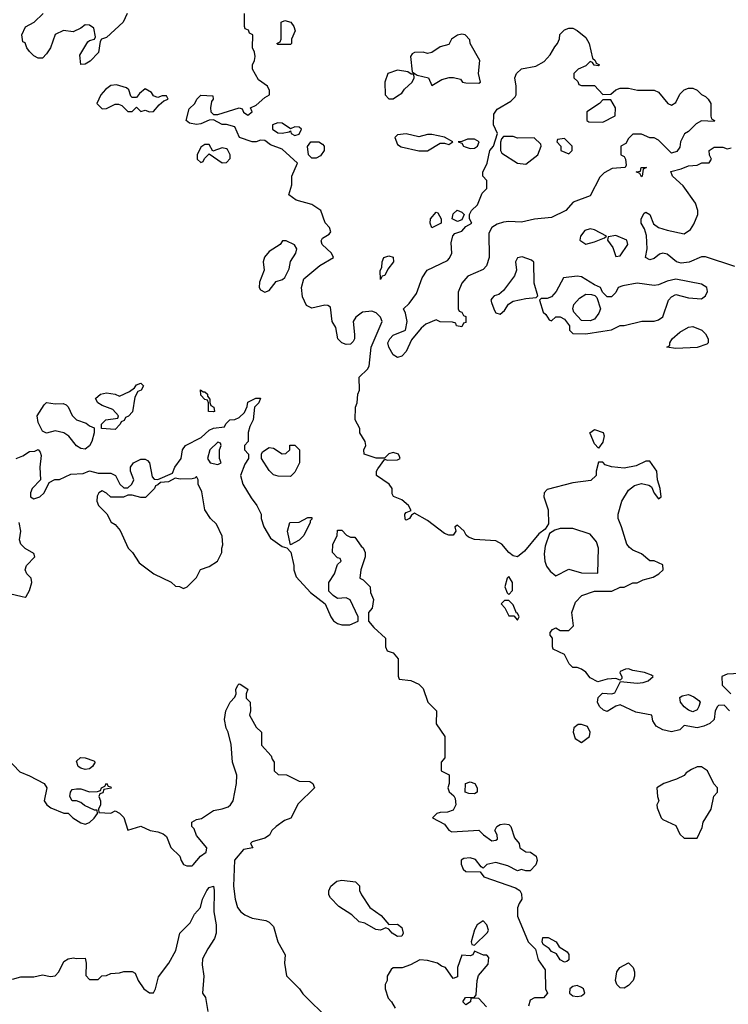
# Model space of a CAD drawing. Header units: inches. Extents: x 2380053 to 2584298, y 380219 to 546618.
# Tile 438 of 656: x 2502704 to 2506016, y 438418 to 443021. Entities that reach past the tile are written whole.
import ezdxf

# ---------------------------------------------------------------- set-up
doc = ezdxf.new("R2010")
doc.units = ezdxf.units.IN
doc.header["$MEASUREMENT"] = 0
doc.layers.add('C5403', color=7, linetype='Continuous')
doc.layers.add('C5404', color=7, linetype='Continuous')

msp = doc.modelspace()

# ---------------------------------------------------------------- linework, layer by layer
at = {"layer": 'C5403', "color": 2}
for points, elevation in [([(2504472.7, 440000), (2504472.7, 439952.7), (2504478, 439938), (2504531.6, 439931.6), (2504570, 439914), (2504590, 439894), (2504611.1, 439831.1), (2504652, 439790), (2504651.3, 439730), (2504691.3, 439670), (2504691.3, 439570), (2504674, 439550), (2504674, 439510), (2504711.6, 439491.6), (2504712, 439450), (2504704.7, 439430), (2504711.6, 439411.6), (2504732.7, 439392.7), (2504739.6, 439379.6), (2504742, 439350), (2504730, 439326), (2504703.6, 439316.4), (2504670, 439315.3), (2504654, 439310), (2504634, 439290), (2504690, 439261), (2504710, 439232), (2504724.5, 439224.5), (2504850, 439232), (2504871.3, 439210), (2504910, 439182.8), (2504930, 439184.7), (2504938, 439190), (2504935.3, 439210), (2504924, 439230), (2504934, 439250), (2504950, 439259.1), (2504970, 439262), (2504990, 439258.8), (2504998.8, 439250), (2505016.9, 439196.9), (2505038, 439170), (2505042, 439150), (2505070, 439131.3), (2505092, 439130), (2505118, 439110), (2505122.8, 439090), (2505116, 439070), (2505090, 439042), (2505070, 439042), (2505050, 439048.7), (2505030, 439042), (2504984.8, 439064.8), (2504930, 439081.6), (2504888.1, 439071.9), (2504870, 439054), (2504860.2, 439060.2), (2504835.1, 439095.1), (2504810, 439103.6), (2504780.4, 439099.6), (2504767.5, 439092.5), (2504766.8, 439073.2), (2504776.3, 439050), (2504790, 439039.3), (2504856.9, 439036.9), (2504874, 439014), (2505022, 438962), (2505042, 438950), (2505050, 438934), (2505051.3, 438910), (2505038, 438890), (2505031, 438869), (2505030.8, 438830), (2505080.5, 438710), (2505115.2, 438675.2), (2505126.7, 438626.7), (2505159.3, 438579.3), (2505162, 438490), (2505171.3, 438470), (2505151.6, 438448.4), (2505110, 438448), (2505090, 438438), (2505082, 438410)], 42), ([(2506021, 439790), (2505996.3, 439816.3), (2505970, 439814.8), (2505965.2, 439810), (2505955.1, 439790), (2505949.2, 439750), (2505930, 439730.8), (2505902, 439718), (2505870, 439711), (2505810, 439722), (2505790, 439702), (2505750, 439691.3), (2505710, 439702), (2505678.8, 439718.8), (2505664, 439744), (2505658, 439770), (2505583.8, 439783.8), (2505510, 439818), (2505490, 439811.3), (2505450, 439787.7), (2505432.8, 439792.8), (2505414, 439810), (2505404.9, 439830), (2505407.7, 439852.3), (2505427.7, 439872.3), (2505470.9, 439869.1), (2505486, 439874), (2505512, 439928), (2505590, 439919.5), (2505618, 439922), (2505642, 439930), (2505664.7, 439950), (2505657.3, 439957.3), (2505624.7, 439970), (2505570, 439978), (2505550, 439986), (2505535.3, 439984.7), (2505510, 439974), (2505508.4, 439968.4), (2505518, 439950), (2505518, 439942), (2505510, 439934), (2505490, 439942), (2505450, 439938), (2505406.4, 439926.4), (2505370, 439944.7), (2505350.7, 439970.7), (2505330, 439984.7), (2505310, 439992), (2505290, 439992), (2505282, 440000)], 46), ([(2506070, 439964.7), (2506010, 439962), (2505986, 439950), (2505988, 439910), (2506028, 439870)], 46), ([(2502642, 439570), (2502704.5, 439504.5), (2502750, 439486), (2502818, 439450), (2502830.8, 439430), (2502818, 439370), (2502831.3, 439350), (2502850, 439336), (2502910, 439312), (2502930, 439312), (2502952, 439290), (2502990, 439266.8), (2503010, 439260.7), (2503030, 439267.3), (2503052.3, 439287.7), (2503068, 439310), (2503066, 439326), (2503054, 439326), (2503007, 439347), (2502990, 439362), (2502970, 439368.7), (2502949, 439369), (2502938, 439390), (2502942, 439410), (2502950, 439422), (2502970, 439424.7), (2502990, 439424.7), (2503030, 439411.3), (2503067.3, 439412.7), (2503082, 439418), (2503086, 439430), (2503102, 439438), (2503110, 439452), (2503118, 439438), (2503130, 439434), (2503131.3, 439428.7), (2503098, 439422), (2503092.7, 439407.3), (2503078, 439402), (2503074, 439390), (2503082, 439370), (2503082, 439350), (2503072, 439330), (2503074, 439314), (2503130, 439312), (2503150, 439322), (2503170, 439312), (2503190.7, 439290.7), (2503210, 439232), (2503270, 439251), (2503314, 439230), (2503350, 439224.7), (2503375.3, 439215.3), (2503390, 439202), (2503410.7, 439150.7), (2503452, 439110), (2503458, 439090), (2503470, 439072), (2503485.4, 439065.4), (2503510, 439066), (2503515.3, 439070), (2503549.3, 439110.7), (2503575.3, 439130), (2503578, 439150), (2503530, 439208), (2503519, 439239), (2503508, 439250), (2503508, 439270), (2503530, 439282), (2503553.6, 439286.4), (2503610, 439324.7), (2503650, 439331.3), (2503678, 439342), (2503690, 439351.3), (2503701.2, 439370), (2503717.2, 439450), (2503719, 439490), (2503699, 439550), (2503692.9, 439632.9), (2503678, 439690), (2503668.9, 439708.9), (2503662, 439750), (2503668, 439790), (2503688, 439830), (2503710, 439854), (2503715.3, 439870), (2503714, 439890), (2503724, 439910), (2503730, 439916), (2503734.8, 439914.8), (2503770.7, 439890.7), (2503762, 439870), (2503762, 439850), (2503781, 439830), (2503782.8, 439790), (2503778, 439770), (2503810, 439714), (2503834, 439690), (2503834, 439630), (2503879.6, 439579.6), (2503883.6, 439563.6), (2503894, 439550), (2503894, 439510), (2503912.7, 439492.7), (2503951.6, 439491.6), (2504010, 439462), (2504059.6, 439459.6), (2504074, 439450), (2504082, 439430), (2504005.4, 439354.6), (2503971, 439289), (2503942, 439278), (2503902, 439250), (2503882, 439230), (2503870.8, 439209.2), (2503850, 439194), (2503790, 439178), (2503782, 439170), (2503794, 439150), (2503750, 439141.2), (2503708, 439092), (2503703.1, 438970), (2503710.4, 438910), (2503722, 438870), (2503737.3, 438850), (2503755.8, 438835.8), (2503790, 438820.7), (2503854, 438810), (2503870, 438802), (2503890, 438782), (2503910.7, 438710), (2503944.7, 438650), (2503941, 438610), (2503951.1, 438551.1), (2504011.1, 438491.1), (2504027.1, 438467.1), (2504150, 438344.7)], 38), ([(2502670, 438534.8), (2502710, 438546.8), (2502770, 438546.8), (2502810, 438556), (2502847.5, 438547.5), (2502870, 438550.7), (2502886.6, 438570), (2502910, 438618.8), (2502930, 438630.6), (2502955.3, 438635.3), (2502968.4, 438631.6), (2503010, 438634), (2503014, 438610), (2503012.7, 438552.7), (2503030, 438534), (2503070, 438534), (2503088.4, 438551.6), (2503110, 438552), (2503130, 438562), (2503170, 438564.7), (2503190, 438572), (2503230, 438572), (2503243.6, 438563.6), (2503258, 438530), (2503284.7, 438490), (2503310, 438472), (2503330, 438472), (2503339, 438490), (2503353.2, 438546.8), (2503401.2, 438610), (2503433.2, 438670), (2503452.3, 438750), (2503500.9, 438799.1), (2503520.7, 438839.3), (2503548.7, 438870), (2503559, 438910), (2503579, 438950), (2503590, 438964.7), (2503610, 438971), (2503613.4, 438950), (2503610.8, 438850), (2503622.8, 438790), (2503622.8, 438750), (2503614.9, 438725.1), (2503582.8, 438677.2), (2503559.1, 438630), (2503556.8, 438603.2), (2503564.9, 438550), (2503558, 438470), (2503572, 438450), (2503583.6, 438383.6)], 34), ([(2504885.6, 438405.6), (2504850, 438445.2), (2504812.7, 438447.3), (2504811.3, 438430), (2504790, 438415.3), (2504775.3, 438430), (2504788, 438450), (2504829, 438451), (2504837.2, 438462.8), (2504841.6, 438530), (2504848, 438552), (2504893.6, 438606.4), (2504896.4, 438636.4), (2504888, 438648), (2504872, 438648), (2504830, 438666), (2504822, 438650), (2504810, 438644), (2504770, 438648), (2504750.5, 438589.5), (2504750, 438546), (2504730, 438538), (2504694, 438590), (2504675.9, 438595.9), (2504657.2, 438610), (2504610, 438622.9), (2504574.8, 438625.2), (2504530, 438602), (2504491.1, 438588.9), (2504450, 438588), (2504439.6, 438580.4), (2504422, 438550), (2504422, 438530), (2504412, 438510), (2504412, 438490), (2504426.4, 438446.4), (2504442, 438430), (2504459.6, 438399.6)], 42)]:
    msp.add_lwpolyline(points, dxfattribs=dict(at, elevation=elevation))
for points, elevation in [([(2505850, 439786), (2505830, 439792.7), (2505810, 439809.4), (2505792.7, 439830), (2505790, 439852), (2505800.2, 439859.8), (2505830, 439866), (2505855.3, 439855.3), (2505878, 439838), (2505884.7, 439830), (2505878.8, 439810), (2505870, 439795.3)], 46), ([(2505330, 439726.9), (2505314, 439726), (2505293.4, 439710), (2505290.4, 439690), (2505300.9, 439660.9), (2505330, 439642), (2505368, 439670), (2505371.1, 439691.1), (2505357.2, 439717.2)], 46), ([(2503010, 439515.3), (2502990, 439522), (2502978, 439530), (2502970, 439554), (2502988, 439572), (2503010, 439571), (2503050, 439556), (2503056, 439550), (2503054.4, 439545.6), (2503044.7, 439530), (2503030, 439519)], 38), ([(2505890, 439528), (2505870, 439528), (2505843.6, 439516.4), (2505819.6, 439500.4), (2505810, 439488), (2505774, 439470), (2505714, 439450), (2505682, 439430), (2505684.7, 439390), (2505692, 439370), (2505682, 439350), (2505683.6, 439336.4), (2505702, 439290), (2505710, 439282), (2505770, 439254), (2505790, 439214), (2505810, 439194), (2505870, 439194), (2505894.6, 439245.4), (2505898, 439270), (2505935.3, 439330), (2505948.4, 439391.6), (2505966, 439410), (2505966, 439430), (2505948.4, 439448.4), (2505918, 439510)], 46), ([(2504830, 439402), (2504803.1, 439403.1), (2504786, 439410), (2504788, 439450), (2504810, 439458), (2504831.1, 439451.1), (2504842, 439430), (2504842, 439410)], 42), ([(2504430, 438791.3), (2504470, 438793), (2504490, 438777.3), (2504497.1, 438750), (2504490, 438737.2), (2504470, 438734.5), (2504445.2, 438750), (2504430, 438769), (2504415.3, 438775.3), (2504390, 438765.1), (2504367.8, 438767.8), (2504316.6, 438796.6), (2504290, 438803.7), (2504256.4, 438836.4), (2504195.1, 438875.1), (2504156.5, 438916.5), (2504149, 438930), (2504149.2, 438949.2), (2504158, 438970), (2504186.7, 438993.3), (2504210, 438999.1), (2504274, 438990), (2504291.6, 438971.6), (2504292, 438950), (2504301, 438930), (2504341, 438870), (2504392.8, 438832.8)], 38), ([(2504870, 438808), (2504842, 438790), (2504830, 438766), (2504814, 438710), (2504818, 438698), (2504830, 438694), (2504890, 438754), (2504894.6, 438765.4), (2504888, 438790)], 42), ([(2505250, 438615.3), (2505230, 438625.2), (2505213.6, 438653.6), (2505190, 438665.2), (2505178.6, 438678.6), (2505150, 438698), (2505146, 438710), (2505149.3, 438730.7), (2505174, 438730), (2505210.7, 438710.7), (2505226, 438686), (2505263.6, 438663.6), (2505270.9, 438650.9), (2505270, 438626), (2505262, 438618)], 42), ([(2505530, 438494), (2505510, 438495.3), (2505495.3, 438510), (2505488, 438530), (2505495.3, 438570), (2505508.7, 438590), (2505550, 438612), (2505571.3, 438590), (2505578, 438570), (2505578, 438550), (2505570.7, 438530), (2505550, 438506.6)], 42), ([(2505310, 438505.6), (2505290, 438501.7), (2505275.3, 438490), (2505273.7, 438470), (2505290, 438456.9), (2505310, 438454.4), (2505330, 438458.3), (2505344.7, 438470), (2505338.5, 438490), (2505330, 438497.2)], 46)]:
    msp.add_lwpolyline(points, close=True, dxfattribs=dict(at, elevation=elevation))
at = {"layer": 'C5404', "color": 2}
for points, elevation in [([(2503206, 443050), (2503188, 443010), (2503110, 442938.8), (2503086, 442930), (2503080.2, 442919.8), (2503072, 442868), (2503032.9, 442827.1), (2503010, 442814), (2502990, 442811.3), (2502984.8, 442855.2), (2503022.5, 442917.5), (2503030, 442924), (2503054, 442930), (2503058, 442942), (2503050, 442982), (2503030, 442996), (2503010, 442998), (2502990, 442982), (2502954.6, 442965.4), (2502908.7, 442971.3), (2502870, 442952), (2502848.7, 442890), (2502830, 442862), (2502810, 442842), (2502790, 442842), (2502770, 442852), (2502750, 442872), (2502738, 442890), (2502730, 442914), (2502718, 442918), (2502714, 442950), (2502731.6, 442988.4), (2502770.9, 443009.1), (2502814, 443050)], 46), ([(2505282, 440000), (2505272, 440010), (2505250, 440054), (2505198, 440078), (2505194, 440090), (2505194, 440130), (2505183.6, 440143.6), (2505183.6, 440156.4), (2505194, 440170), (2505210, 440178), (2505230, 440166), (2505270, 440166), (2505292.7, 440187.3), (2505284.7, 440250), (2505302, 440298), (2505330.7, 440329.3), (2505390, 440349), (2505471.1, 440348.9), (2505510, 440368), (2505530, 440368), (2505570, 440388), (2505590, 440388.7), (2505618, 440402), (2505665.4, 440414.6), (2505692, 440430), (2505711.3, 440450), (2505710, 440472), (2505670, 440491.3), (2505650, 440492), (2505610, 440524.7), (2505570, 440541), (2505553.7, 440553.7), (2505541, 440570), (2505517.3, 440650), (2505500.7, 440690), (2505500.7, 440710), (2505518.8, 440770), (2505550, 440822), (2505576.8, 440843.2), (2505610, 440853.2), (2505645.2, 440845.2), (2505657.2, 440837.2), (2505670, 440808), (2505690, 440782), (2505702, 440790), (2505698, 440830), (2505684.7, 440870), (2505682, 440910), (2505650, 440958), (2505630, 440958), (2505584.7, 440935.3), (2505530, 440924.7), (2505470, 440931.3), (2505441, 440941), (2505430, 440952), (2505410, 440952), (2505398, 440910), (2505398, 440890), (2505373.6, 440866.4), (2505290, 440856), (2505170, 440824.7), (2505155.3, 440810), (2505154, 440790), (2505174, 440730), (2505175.3, 440664.7), (2505160.4, 440639.6), (2505130, 440618), (2505063.9, 440536.1), (2505030, 440510.7), (2505010, 440514), (2504990.4, 440530.4), (2504957.3, 440570), (2504930, 440584.9), (2504830, 440591), (2504802, 440602), (2504791, 440611), (2504782, 440630), (2504750, 440658), (2504738, 440650), (2504742, 440630), (2504730, 440612), (2504710, 440611), (2504690, 440618.8), (2504610, 440679.5), (2504550, 440714), (2504535.3, 440704.7), (2504526, 440690), (2504510, 440682), (2504506, 440686), (2504504.7, 440710), (2504510, 440718), (2504534, 440726), (2504522, 440750), (2504490, 440776), (2504451.6, 440791.6), (2504445.4, 440805.4), (2504444.7, 440830), (2504431.3, 440850), (2504372, 440890), (2504372, 440910), (2504378, 440922), (2504410, 440966), (2504422, 440962), (2504470, 440964), (2504482, 440970), (2504479.6, 440979.6), (2504474, 440990), (2504450, 440998), (2504430, 440991.3), (2504408.4, 440971.6), (2504370, 440971.3), (2504314, 440990), (2504312, 441010), (2504322, 441030), (2504318, 441050), (2504294, 441090), (2504294, 441110), (2504272, 441150), (2504274, 441210), (2504282, 441230), (2504284.7, 441270), (2504292, 441290), (2504291.3, 441350), (2504330, 441388), (2504338, 441402), (2504346.8, 441490), (2504398, 441610), (2504390.6, 441630.6), (2504370.6, 441650.6), (2504350, 441658.8), (2504306.6, 441653.4), (2504275.3, 441630), (2504262, 441610), (2504268.7, 441550), (2504268.7, 441530), (2504263.1, 441516.9), (2504250, 441504.7), (2504230, 441502.8), (2504210, 441511.3), (2504191.3, 441530), (2504182, 441582), (2504164.7, 441610), (2504156.9, 441676.9), (2504144.7, 441684.7), (2504130, 441686), (2504070, 441672), (2504044.7, 441684.7), (2504026.4, 441726.4), (2504021, 441770), (2504031.3, 441810), (2504107.5, 441872.5), (2504171.3, 441910), (2504162, 441930), (2504118, 441970), (2504112.7, 441987.3), (2504119.6, 442000.4), (2504150, 442018), (2504158, 442030), (2504152, 442050), (2504131.1, 442071.1), (2504111.3, 442130), (2504070, 442158), (2503996.9, 442176.9), (2503962, 442202), (2503976, 442250), (2503976, 442290), (2504002, 442350), (2503930, 442416), (2503876.9, 442436.9), (2503850, 442456), (2503830, 442458), (2503810, 442451), (2503790, 442451), (2503731.3, 442471.3), (2503710, 442521), (2503670, 442531), (2503650, 442531.3), (2503610, 442554), (2503590, 442552), (2503550, 442534), (2503530, 442530.7), (2503496.9, 442536.9), (2503482, 442550), (2503495.9, 442604.1), (2503522, 442630), (2503532, 442650), (2503550, 442668), (2503606, 442666), (2503608, 442650), (2503601.2, 442638.8), (2503595.3, 442610), (2503598, 442590), (2503610, 442578), (2503630, 442578), (2503730, 442609.2), (2503744, 442604), (2503750, 442588.7), (2503770, 442575.3), (2503791.3, 442590), (2503782, 442610), (2503810, 442622), (2503850, 442658), (2503872, 442670), (2503872, 442690), (2503862, 442710), (2503819.6, 442739.6), (2503792, 442790), (2503792, 442810), (2503802, 442830), (2503804.7, 442850), (2503802, 442870), (2503792, 442890), (2503794, 442950), (2503778, 442958), (2503772.7, 442972.7), (2503758, 442978), (2503754, 442990), (2503754, 443050)], 46), ([(2506046.8, 441866.8), (2505910, 441912.7), (2505890, 441913.2), (2505832.7, 441887.3), (2505796.4, 441883.6), (2505774, 441890), (2505730, 441925.2), (2505710, 441929.2), (2505694.8, 441925.2), (2505670, 441905.2), (2505650, 441899), (2505628.9, 441908.9), (2505637.2, 441950), (2505632.9, 442012.9), (2505624.1, 442044.1), (2505609.2, 442070), (2505609.5, 442090.5), (2505623.2, 442116.8), (2505630, 442121), (2505650, 442111), (2505667.1, 442067.1), (2505690.5, 442050.5), (2505730, 442037.3), (2505810, 442021), (2505839.5, 442040.5), (2505855.1, 442064.9), (2505874, 442110), (2505874, 442130), (2505863.2, 442163.2), (2505805.2, 442245.2), (2505755.3, 442290), (2505748, 442312), (2505796.2, 442323.8), (2505830, 442338), (2505870, 442342), (2505891.6, 442351.6), (2505927.3, 442352.7), (2505938, 442370), (2505928.4, 442388.4), (2505926, 442410), (2505940.2, 442419.8), (2505950, 442424.7), (2505990, 442424.7), (2506010, 442418), (2506030, 442422)], 46), ([(2502688, 440970), (2502718, 440982), (2502750, 441002), (2502775.3, 441004.7), (2502790, 441012), (2502799.6, 440999.6), (2502803.6, 440983.6), (2502798, 440930), (2502802, 440870), (2502762, 440830), (2502754, 440810), (2502754, 440790), (2502770, 440782), (2502798, 440790), (2502818, 440810), (2502842, 440858), (2502868.7, 440871.3), (2502890, 440872), (2502943.1, 440896.9), (2503000.4, 440899.6), (2503030, 440912), (2503070, 440902), (2503130, 440902), (2503151.1, 440891.1), (2503172, 440850), (2503190, 440832), (2503210, 440832), (2503228, 440850), (2503238, 440870), (2503222, 440910), (2503222, 440930), (2503235.3, 440950), (2503270, 440966), (2503290, 440966), (2503301, 440961), (2503311.3, 440950), (2503323.6, 440883.6), (2503332.7, 440872.7), (2503350, 440872), (2503418, 440902), (2503429.2, 440930), (2503459, 440970), (2503465.2, 441010), (2503479, 441030), (2503552.5, 441067.5), (2503590, 441102), (2503610, 441112), (2503662, 441118), (2503667.3, 441132.7), (2503686, 441150), (2503710, 441152), (2503730, 441162), (2503754.6, 441185.4), (2503767.3, 441212.7), (2503770, 441234), (2503808.4, 441251.6), (2503830, 441252), (2503822, 441230), (2503802, 441210), (2503796, 441150), (2503779.8, 441120.2), (2503771.6, 441091.6), (2503771.1, 441048.9), (2503754, 441030), (2503754, 441010), (2503774, 440990), (2503774, 440970), (2503756.9, 440943.1), (2503736, 440890), (2503746.8, 440850), (2503785.2, 440785.2), (2503812, 440750), (2503832, 440710), (2503832, 440690), (2503844.7, 440650), (2503876.9, 440596.9), (2503930, 440558), (2503952.7, 440552.7), (2503971.6, 440531.6), (2503984.7, 440470), (2503984.7, 440450), (2503996.9, 440416.9), (2504063.5, 440343.5), (2504131, 440291), (2504158, 440230), (2504171, 440211), (2504190, 440198), (2504210, 440192), (2504247.3, 440192.7), (2504286, 440210), (2504286, 440230), (2504248.4, 440308.4), (2504230, 440318), (2504190, 440315.3), (2504168.9, 440328.9), (2504148.7, 440350), (2504149.3, 440390.7), (2504175.3, 440430), (2504190, 440474), (2504206, 440490), (2504202, 440502), (2504190, 440506), (2504166, 440530), (2504167.3, 440567.3), (2504188, 440610), (2504190, 440634), (2504210, 440634), (2504231, 440611), (2504250, 440602), (2504270, 440602), (2504299.6, 440559.6), (2504310, 440552), (2504318, 440530), (2504318, 440510), (2504298, 440450), (2504294, 440410), (2504310, 440402), (2504342, 440370), (2504343.6, 440343.6), (2504358, 440310), (2504352, 440270), (2504334, 440250), (2504334, 440210), (2504359.6, 440179.6), (2504414, 440130), (2504414, 440090), (2504422, 440070), (2504450, 440062), (2504472.7, 440032.7), (2504472.7, 440000)], 42), ([(2502630, 440344.7), (2502715.3, 440324.7), (2502730, 440322), (2502734.6, 440325.4), (2502750, 440352), (2502761.2, 440390), (2502757.2, 440410), (2502738, 440430), (2502729.2, 440450), (2502736, 440470), (2502774, 440510), (2502770, 440526), (2502729.6, 440549.6), (2502709.5, 440569.5), (2502703.7, 440590), (2502709.4, 440630), (2502700.9, 440670)], 42)]:
    msp.add_lwpolyline(points, dxfattribs=dict(at, elevation=elevation))
for points, elevation in [([(2503910, 442906), (2503906, 442910), (2503922, 442918), (2503926, 442930), (2503926, 443010), (2503943.1, 443016.9), (2503970.6, 443010.6), (2503984.7, 442990), (2503991.3, 442970), (2503974, 442930), (2503974, 442910), (2503970, 442906)], 46), ([(2505410, 442806), (2505388.4, 442808.4), (2505382, 442822), (2505370, 442826), (2505350, 442806), (2505314, 442790), (2505294, 442770), (2505294, 442750), (2505312.7, 442732.7), (2505318, 442718), (2505330, 442714), (2505390, 442714), (2505430, 442672), (2505467.3, 442672.7), (2505490, 442694), (2505510, 442702), (2505550, 442702), (2505591.6, 442691.6), (2505670, 442692), (2505690, 442682), (2505734, 442630), (2505750, 442622), (2505770, 442634), (2505790, 442674), (2505810, 442694), (2505830, 442702), (2505850, 442702), (2505870, 442691.3), (2505890, 442671.3), (2505910, 442662), (2505922, 442650), (2505934, 442630), (2505934, 442570), (2505938, 442558), (2505952, 442550), (2505950, 442546), (2505890, 442548), (2505865.4, 442534.6), (2505830, 442498), (2505811.6, 442488.4), (2505792, 442450), (2505790, 442426), (2505775.3, 442404.7), (2505750, 442398), (2505690, 442458), (2505670, 442468.7), (2505649, 442469), (2505610, 442486), (2505570, 442486), (2505550, 442466), (2505536.9, 442443.1), (2505514, 442430), (2505514, 442390), (2505530, 442382), (2505536, 442370), (2505538, 442342), (2505534, 442330), (2505473.7, 442326.3), (2505435.2, 442304.8), (2505415.2, 442284.8), (2505370, 442198), (2505291.1, 442168.9), (2505256, 442130), (2505190, 442097.2), (2505110, 442089.3), (2505050, 442075.3), (2504990, 442078), (2504965.4, 442074.6), (2504935.3, 442064.7), (2504910.8, 442049.2), (2504896.9, 442023.1), (2504898.8, 441910), (2504886, 441870), (2504870, 441854), (2504798, 441822), (2504771.1, 441788.9), (2504752.7, 441747.3), (2504754, 441670), (2504758, 441658), (2504770, 441654), (2504778, 441638), (2504790, 441634), (2504790, 441606), (2504778, 441602), (2504770, 441586), (2504746, 441590), (2504742, 441602), (2504727.3, 441607.3), (2504670, 441609), (2504650, 441618), (2504602, 441598), (2504580.7, 441579.3), (2504536, 441524), (2504511, 441470), (2504490, 441449), (2504470, 441442), (2504450, 441455.3), (2504429.2, 441490), (2504425.2, 441510), (2504434, 441530), (2504450, 441546), (2504508, 441570), (2504515.3, 441610), (2504508, 441650), (2504498, 441670), (2504524.7, 441695.3), (2504558, 441742), (2504585.6, 441814.4), (2504608.7, 441850), (2504704, 441896), (2504713.6, 441906.4), (2504724, 441930), (2504721.2, 441978.8), (2504728.4, 442011.6), (2504738, 442022), (2504770, 442032), (2504790, 442054), (2504818, 442070), (2504806, 442090), (2504806, 442110), (2504815.3, 442130), (2504844, 442156), (2504866, 442210), (2504887.3, 442232.7), (2504888, 442270), (2504868, 442290), (2504868.4, 442308.4), (2504889.4, 442350.6), (2504901.2, 442410), (2504919, 442430), (2504938, 442490), (2504918, 442530), (2504920.4, 442579.6), (2504936.4, 442603.6), (2504999.5, 442640.5), (2505019.3, 442660.7), (2505024, 442670), (2505024, 442710), (2505018, 442750), (2505026, 442770), (2505050, 442792), (2505116.4, 442803.6), (2505154.6, 442825.4), (2505183.1, 442856.9), (2505204.7, 442895.3), (2505218, 442910), (2505227.3, 442932.7), (2505228.4, 442951.6), (2505250, 442974), (2505270, 442982), (2505290, 442982), (2505310, 442971.3), (2505350, 442938), (2505366, 442910), (2505382, 442842), (2505394, 442830), (2505398, 442818), (2505414, 442810)], 46), ([(2504770, 442954), (2504750, 442948.7), (2504722, 442930), (2504710, 442906), (2504670, 442895.3), (2504630, 442868.7), (2504610, 442864), (2504590, 442869), (2504550, 442868.7), (2504538, 442862), (2504531.3, 442850), (2504538, 442778), (2504562, 442762), (2504614, 442750), (2504630, 442714), (2504677.5, 442742.5), (2504711, 442751), (2504731.3, 442751.3), (2504763.6, 442743.6), (2504774, 442730), (2504790, 442726), (2504850, 442724.7), (2504858, 442730), (2504848, 442770), (2504854, 442830), (2504808.7, 442910), (2504808, 442928), (2504786, 442950)], 50), ([(2504470, 442785.2), (2504424.7, 442770), (2504411.3, 442730), (2504412, 442670), (2504430, 442652), (2504450, 442652), (2504470, 442664.7), (2504490, 442678), (2504502.9, 442697.1), (2504538, 442730), (2504548, 442750), (2504546, 442766), (2504534, 442766), (2504518, 442778)], 50), ([(2503156.5, 442716.5), (2503130, 442713.2), (2503104.9, 442695.1), (2503082.8, 442670), (2503064.7, 442630), (2503090, 442604.7), (2503110, 442606), (2503150, 442626.8), (2503166.4, 442626.4), (2503181, 442621), (2503210, 442592), (2503230, 442592), (2503250, 442612), (2503270, 442592), (2503290, 442598), (2503310, 442591.3), (2503330, 442592), (2503356.4, 442623.6), (2503378, 442642), (2503398, 442650), (2503390, 442666), (2503370, 442666), (2503350, 442658), (2503340.4, 442660.4), (2503330, 442666), (2503320.4, 442680.4), (2503290, 442698), (2503263.5, 442676.5), (2503250, 442658), (2503230, 442658), (2503224, 442664), (2503214, 442694), (2503203.1, 442703.1)], 46), ([(2505467.3, 442647.3), (2505430, 442646), (2505414, 442630), (2505354, 442590), (2505354, 442550), (2505363.6, 442543.6), (2505430, 442542), (2505487.3, 442572.7), (2505488, 442610)], 46), ([(2503910, 442539.3), (2503885.7, 442530), (2503886.3, 442510), (2503910, 442493.1), (2503930, 442490.3), (2503963.1, 442496.9), (2503970, 442502), (2503973.4, 442490), (2503990, 442479.5), (2504010, 442486.7), (2504020.7, 442510), (2504010, 442518.7), (2503990, 442520.5), (2503970, 442511.8), (2503930, 442538.2)], 50), ([(2504510, 442488), (2504470, 442483.7), (2504458, 442470), (2504470, 442438), (2504487.5, 442427.5), (2504570, 442408.4), (2504610, 442408), (2504670, 442443.7), (2504690, 442444.9), (2504710, 442437.3), (2504729, 442450), (2504690, 442472.3), (2504630, 442485.1), (2504610, 442485.1), (2504570, 442474)], 50), ([(2503590, 442438), (2503570, 442438), (2503550, 442426), (2503534, 442390), (2503534, 442370), (2503550, 442354), (2503562, 442358), (2503567.3, 442372.7), (2503590, 442394), (2503650, 442352), (2503670, 442354), (2503687.3, 442372.7), (2503688, 442390), (2503675.3, 442415.3), (2503670, 442418), (2503650, 442422), (2503606, 442406)], 46), ([(2504070, 442374), (2504054, 442390), (2504049.2, 442429.2), (2504064, 442450), (2504102, 442450), (2504119.9, 442439.9), (2504126.8, 442430), (2504126.8, 442410), (2504110, 442385.2), (2504090, 442374)], 46), ([(2504796.5, 442463.5), (2504770, 442451.6), (2504754, 442450), (2504770, 442444.7), (2504778.8, 442430), (2504786.4, 442426.4), (2504810, 442418.7), (2504830, 442420.3), (2504844.5, 442430), (2504851.2, 442450), (2504830, 442463)], 50), ([(2505010, 442475.3), (2504965.4, 442474.6), (2504955.3, 442464.7), (2504950.7, 442449.3), (2504950.8, 442410), (2504958, 442398), (2505030, 442351), (2505070, 442346), (2505125.2, 442390), (2505142, 442430), (2505139, 442439), (2505108.4, 442468.4), (2505030, 442468)], 46), ([(2505250, 442466), (2505218, 442462), (2505214, 442450), (2505234, 442430), (2505234, 442410), (2505270, 442394), (2505286, 442410), (2505286, 442430)], 46), ([(2505610, 442286), (2505602, 442302), (2505586, 442310), (2505606, 442314), (2505608, 442330), (2505634, 442330), (2505618, 442322), (2505614, 442290)], 46), ([(2504630, 442049), (2504622, 442070), (2504624, 442090), (2504650, 442122), (2504658, 442118), (2504674, 442090), (2504674, 442070)], 46), ([(2504750, 442078), (2504726, 442090), (2504730, 442114), (2504748.4, 442131.6), (2504770, 442122), (2504782, 442110), (2504770, 442086)], 46), ([(2505370, 442044), (2505344.9, 442035.1), (2505324.7, 442010), (2505322, 441990), (2505350, 441971.3), (2505390, 441982.8), (2505438, 442002), (2505446, 442010), (2505390, 442039)], 50), ([(2503950, 441988), (2503932.7, 441987.3), (2503922, 441970), (2503870, 441937.2), (2503848.2, 441911.8), (2503842, 441890), (2503846.8, 441850), (2503825.2, 441794.8), (2503824, 441770), (2503830, 441758), (2503850, 441747.3), (2503870, 441756), (2503902.5, 441797.5), (2503932.9, 441807.1), (2503944, 441816), (2503964, 441856), (2503969, 441891), (2503994, 441930), (2503999, 441950), (2503988.9, 441968.9)], 46), ([(2505490, 442012.7), (2505454, 442006), (2505452, 441990), (2505475.9, 441955.9), (2505490, 441914), (2505510, 441918), (2505546, 441970), (2505541.2, 441990)], 50), ([(2504390, 441806), (2504388.4, 441848.4), (2504396.4, 441863.6), (2504398, 441890), (2504406, 441910), (2504430, 441918), (2504450, 441911.3), (2504451.3, 441890), (2504424.7, 441855.3), (2504410, 441826), (2504398, 441822)], 46), ([(2505052.9, 441912.9), (2505030, 441908), (2505021, 441890), (2505026, 441850), (2505016.3, 441823.7), (2504964.9, 441755.1), (2504942.8, 441737.2), (2504922, 441730), (2504910, 441718), (2504906.8, 441710), (2504910, 441694), (2504922.5, 441662.5), (2504930, 441651.3), (2504950, 441644.7), (2504970, 441662), (2504988.9, 441691.1), (2505010, 441704.7), (2505070, 441718), (2505118, 441722), (2505126, 441730), (2505108.7, 441790), (2505107.3, 441887.3), (2505096.4, 441896.4)], 50), ([(2505310, 441822), (2505246, 441814), (2505212, 441750), (2505190, 441726), (2505170, 441718), (2505142, 441718), (2505134, 441710), (2505150, 441654), (2505163.6, 441643.6), (2505178, 441618), (2505190, 441614), (2505210, 441632), (2505230, 441632), (2505250, 441622), (2505274, 441590), (2505274, 441570), (2505290, 441554), (2505350, 441552), (2505430, 441564.7), (2505470, 441572), (2505510, 441592), (2505530, 441592), (2505611.6, 441611.6), (2505670, 441612), (2505690, 441618), (2505710, 441632), (2505737.2, 441710), (2505750, 441726), (2505770, 441736), (2505830, 441720.7), (2505890, 441716), (2505908.7, 441730), (2505919, 441750), (2505915.3, 441770), (2505890, 441785.2), (2505770, 441808.7), (2505730, 441799), (2505690, 441781.2), (2505670, 441779.3), (2505590, 441789.4), (2505522.5, 441777.5), (2505502, 441770), (2505490, 441746), (2505470, 441726), (2505450, 441726), (2505427.3, 441747.3), (2505418, 441770), (2505390, 441782), (2505330, 441819)], 50), ([(2505370, 441614), (2505330, 441615.3), (2505293.6, 441653.6), (2505288.7, 441670), (2505294, 441690), (2505320.9, 441719.1), (2505350, 441738), (2505376.9, 441736.9), (2505392, 441732), (2505402, 441722), (2505418, 441670), (2505410.9, 441649.1), (2505390, 441622)], 50), ([(2505770, 441484), (2505728, 441490), (2505742, 441498), (2505742, 441510), (2505754, 441530), (2505790, 441560.7), (2505830, 441584), (2505850, 441586.8), (2505892, 441570), (2505910, 441552), (2505922, 441530), (2505922, 441510), (2505915.3, 441504.7), (2505870, 441489)], 46), ([(2503150, 441106), (2503086, 441110), (2503086, 441130), (2503106, 441150), (2503162, 441158), (2503166, 441170), (2503139, 441199), (2503090, 441217.2), (2503069.5, 441229.5), (2503059, 441250), (2503082, 441270), (2503110, 441277.3), (2503150.9, 441270.9), (2503170, 441262), (2503217.2, 441282.8), (2503240.4, 441299.6), (2503250, 441314), (2503270, 441322), (2503282, 441310), (2503271.3, 441290), (2503256.9, 441283.1), (2503242.8, 441257.2), (2503231.6, 441188.4), (2503212.7, 441167.3), (2503198, 441162), (2503192.7, 441147.3), (2503178, 441142), (2503174, 441130)], 42), ([(2503562, 441282), (2503570, 441282), (2503582, 441270), (2503582, 441262), (2503592, 441248), (2503592, 441232), (2503598, 441218), (2503612, 441210), (2503614, 441190), (2503610, 441188), (2503586, 441190), (2503586, 441230), (2503582, 441242), (2503570, 441246), (2503550, 441266), (2503549.3, 441290.7)], 42), ([(2502870, 441224.9), (2502906.4, 441226.4), (2502921, 441221), (2502930, 441212), (2502950, 441171.3), (2502970, 441151), (2503014.8, 441134.8), (2503030, 441122), (2503052.7, 441112.7), (2503052, 441090), (2503041, 441050), (2503030, 441028.7), (2503010, 441014), (2502990, 441017.2), (2502970, 441028.7), (2502934, 441074), (2502910, 441089.2), (2502870, 441099), (2502828.7, 441088.7), (2502810, 441098), (2502790, 441138), (2502785.2, 441170), (2502819, 441221), (2502830, 441231.3)], 42), ([(2505410, 441018), (2505390, 441038), (2505370, 441086), (2505369.4, 441090.6), (2505390, 441104.7), (2505430.9, 441090.9), (2505436, 441076), (2505430, 441046)], 46), ([(2503630, 441046), (2503592, 441010), (2503582, 440970), (2503594, 440950), (2503630, 440942), (2503646, 440950), (2503638, 440970), (2503638, 441010), (2503646, 441030), (2503642, 441042)], 42), ([(2503970, 440886), (2503912.7, 440887.3), (2503890, 440894), (2503870, 440914), (2503834, 440970), (2503834, 440990), (2503839, 441001), (2503870, 441021), (2503890, 441018), (2503930, 440992), (2503947.3, 440992.7), (2503966, 441010), (2503967.3, 441032.7), (2503990, 441032), (2504011.3, 441010), (2504012, 440950), (2503990, 440906)], 42), ([(2503530, 440886), (2503522, 440878), (2503510, 440875.3), (2503453.6, 440873.6), (2503430, 440878), (2503399.6, 440860.4), (2503362, 440858), (2503350, 440846), (2503338, 440842), (2503334, 440830), (2503292, 440788), (2503270, 440788), (2503230, 440798), (2503210, 440798), (2503189.1, 440789.1), (2503130, 440788.7), (2503110, 440808), (2503090, 440818), (2503074, 440810), (2503066.4, 440793.6), (2503064.7, 440770), (2503072, 440750), (2503111.1, 440711.1), (2503131.6, 440671.6), (2503150, 440662), (2503173.7, 440633.7), (2503211.1, 440551.1), (2503230.9, 440530.9), (2503262.8, 440482.8), (2503331.1, 440431.1), (2503411.6, 440391.6), (2503432.7, 440372.7), (2503451.6, 440371.6), (2503470, 440362), (2503486, 440370), (2503530, 440414), (2503548.9, 440451.1), (2503590, 440464.7), (2503628, 440490), (2503648, 440530), (2503648, 440550), (2503654, 440566), (2503650, 440606), (2503623.1, 440663.1), (2503595.3, 440690), (2503568.7, 440730), (2503554.6, 440814.6), (2503538, 440850), (2503538, 440870)], 42), ([(2503970, 440566), (2503955.3, 440630), (2503966, 440670), (2504010, 440672), (2504050, 440694), (2504070, 440694), (2504070, 440686), (2504062, 440678), (2504062, 440670), (2504032, 440610), (2504010, 440588.7)], 42), ([(2505290, 440642), (2505230, 440642), (2505204.7, 440635.3), (2505181, 440619), (2505160.5, 440559.5), (2505155.9, 440524.1), (2505158, 440490), (2505166.2, 440466.2), (2505183, 440443), (2505210, 440422), (2505270, 440452.7), (2505330, 440434.8), (2505406, 440434), (2505409, 440551), (2505400.2, 440580.2), (2505370, 440615.3)], 46), ([(2504990, 440418), (2504982, 440410), (2504972, 440370), (2504982, 440342), (2504990, 440334), (2505007.3, 440352.7), (2505008, 440370), (2505008, 440390)], 46), ([(2504990, 440306), (2504970, 440306), (2504954, 440290), (2504972, 440272), (2504990, 440234), (2505014, 440234), (2505030, 440214), (2505038, 440230), (2505030, 440246), (2505026, 440246), (2505010, 440286)], 46)]:
    msp.add_lwpolyline(points, close=True, dxfattribs=dict(at, elevation=elevation))

doc.saveas('drawing.dxf')
